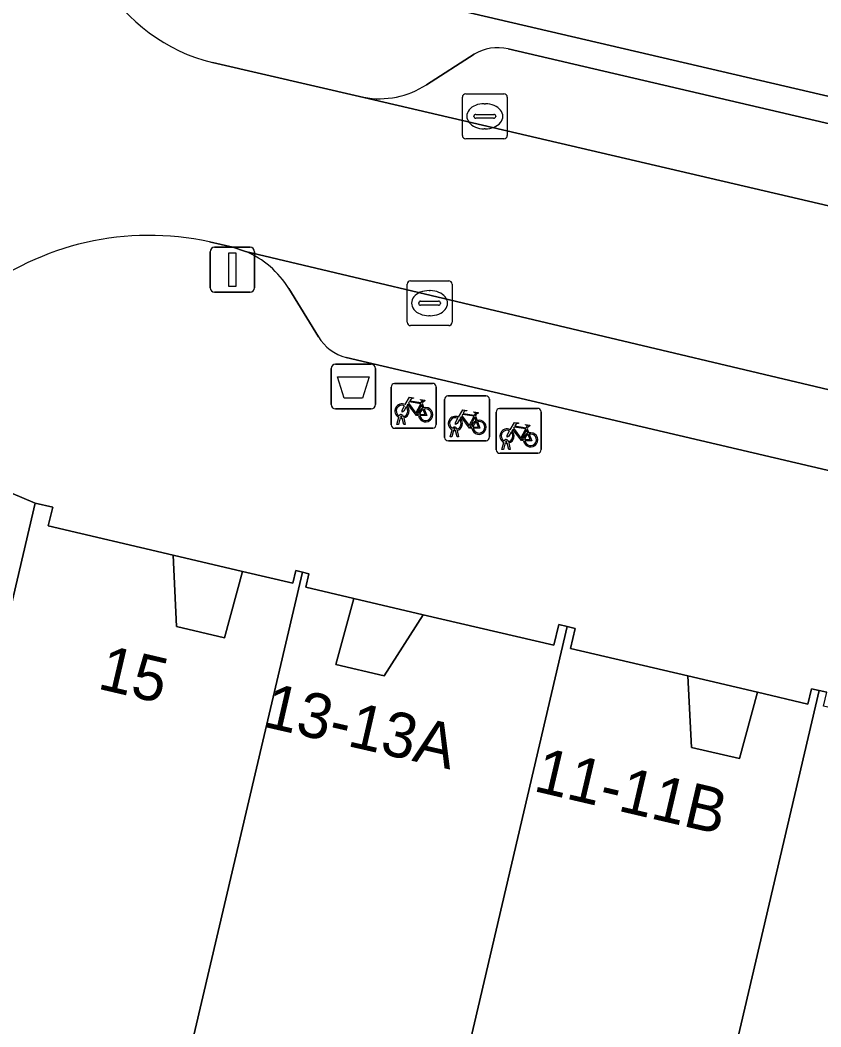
# Model space of a CAD drawing. Extents: x 163683 to 164494, y 382709 to 383872.
# Drawn here: x 163913.7 to 163931.55, y 383299.28 to 383321.71 of the extents above; entities that cross this region are included whole.
import ezdxf

# ---------------------------------------------------------------- set-up
doc = ezdxf.new("R2010")
doc.units = 0
for name, color, linetype in [('IMGEO_Afvalbak', 7, 'Continuous'), ('IMGEO_Erf', 7, 'Continuous'), ('IMGEO_Fietsenrek', 7, 'Continuous'), ('IMGEO_Groenvoorziening', 7, 'Continuous'), ('IMGEO_Kolk', 7, 'Continuous'), ('IMGEO_Lichtmast', 7, 'Continuous'), ('IMGEO_Pand', 7, 'Continuous'), ('IMGEO_Pand_nummerreeks', 7, 'Continuous'), ('IMGEO_Pand_overbouw', 7, 'Continuous'), ('IMGEO_Parkeervlak_open', 7, 'Continuous'), ('IMGEO_Rijbaan_lokaal_open', 7, 'Continuous'), ('IMGEO_Voetpad_open', 7, 'Continuous')]:
    doc.layers.add(name, color=color, linetype=linetype)

msp = doc.modelspace()

# ---------------------------------------------------------------- linework, layer by layer
at = {"layer": 'IMGEO_Afvalbak'}
for p, q in [((163920.732, 383314.047), (163921.522, 383314.047)), ((163921.522, 383314.047), (163920.732, 383314.047)), ((163920.632, 383313.147), (163920.632, 383313.947)), ((163920.632, 383313.947), (163920.632, 383313.147)), ((163921.622, 383313.947), (163921.622, 383313.147)), ((163921.622, 383313.147), (163921.622, 383313.947)), ((163921.522, 383313.047), (163920.732, 383313.047)), ((163920.732, 383313.047), (163921.522, 383313.047))]:
    msp.add_line(p, q, dxfattribs=at)
msp.add_lwpolyline([(163920.775, 383313.761), (163921.479, 383313.761), (163921.33, 383313.291), (163920.924, 383313.291), (163920.775, 383313.761)], dxfattribs=at)
for centre, start, end in [((163920.732, 383313.947), 90, 180), ((163920.732, 383313.947), 90, 180), ((163921.522, 383313.947), 0, 90), ((163921.522, 383313.947), 360, 90), ((163920.732, 383313.147), 180, 270), ((163920.732, 383313.147), 180, 270), ((163921.522, 383313.147), 270, 0), ((163921.522, 383313.147), 270, 0)]:
    msp.add_arc(centre, 0.1, start, end, dxfattribs=at)
at = {"layer": 'IMGEO_Erf'}
for points in [[(163917.11, 383309.79), (163917.188, 383308.2), (163918.26, 383307.949), (163918.659, 383309.428)], [(163921.138, 383308.825), (163920.741, 383307.353), (163921.813, 383307.102), (163922.685, 383308.463)], [(163928.584, 383307.097), (163928.662, 383305.506), (163929.734, 383305.255), (163930.133, 383306.734)]]:
    msp.add_lwpolyline(points, close=True, dxfattribs=at)
at = {"layer": 'IMGEO_Fietsenrek'}
for p, q in [((163922.048, 383313.618), (163922.889, 383313.618)), ((163922.889, 383313.618), (163922.048, 383313.618)), ((163921.973, 383312.693), (163921.973, 383313.534)), ((163921.973, 383313.534), (163921.973, 383312.693)), ((163922.973, 383313.543), (163922.973, 383312.702)), ((163922.973, 383312.702), (163922.973, 383313.543)), ((163923.236, 383313.339), (163924.077, 383313.339)), ((163924.077, 383313.339), (163923.236, 383313.339)), ((163922.66, 383313.167), (163922.696, 383313.072)), ((163923.161, 383312.414), (163923.161, 383313.255)), ((163923.161, 383313.255), (163923.161, 383312.414)), ((163924.161, 383313.264), (163924.161, 383312.423)), ((163924.161, 383312.423), (163924.161, 383313.264)), ((163922.242, 383312.885), (163922.243, 383312.878)), ((163923.848, 383312.888), (163923.884, 383312.793)), ((163924.313, 383312.134), (163924.313, 383312.975)), ((163924.313, 383312.975), (163924.313, 383312.134)), ((163924.388, 383313.059), (163925.229, 383313.059)), ((163925.229, 383313.059), (163924.388, 383313.059)), ((163925.313, 383312.984), (163925.313, 383312.143)), ((163925.313, 383312.143), (163925.313, 383312.984)), ((163922.1, 383312.702), (163922.139, 383312.862)), ((163922.134, 383312.702), (163922.1, 383312.702)), ((163922.169, 383312.85), (163922.134, 383312.702)), ((163922.211, 383312.874), (163922.21, 383312.878)), ((163922.252, 383312.702), (163922.218, 383312.844)), ((163922.25, 383312.848), (163922.285, 383312.702)), ((163922.285, 383312.702), (163922.252, 383312.702)), ((163922.898, 383312.618), (163922.057, 383312.618)), ((163922.057, 383312.618), (163922.898, 383312.618)), ((163923.288, 383312.423), (163923.327, 383312.583)), ((163923.357, 383312.571), (163923.322, 383312.423)), ((163923.399, 383312.595), (163923.398, 383312.599)), ((163923.44, 383312.423), (163923.406, 383312.565)), ((163923.43, 383312.606), (163923.431, 383312.599)), ((163923.438, 383312.569), (163923.473, 383312.423)), ((163925, 383312.608), (163925.036, 383312.513)), ((163924.086, 383312.339), (163923.245, 383312.339)), ((163923.245, 383312.339), (163924.086, 383312.339)), ((163923.322, 383312.423), (163923.288, 383312.423)), ((163923.473, 383312.423), (163923.44, 383312.423)), ((163924.44, 383312.143), (163924.479, 383312.303)), ((163924.509, 383312.291), (163924.474, 383312.143)), ((163924.551, 383312.315), (163924.55, 383312.319)), ((163924.592, 383312.143), (163924.558, 383312.285)), ((163924.582, 383312.326), (163924.583, 383312.319)), ((163924.59, 383312.289), (163924.625, 383312.143)), ((163925.238, 383312.059), (163924.397, 383312.059)), ((163924.397, 383312.059), (163925.238, 383312.059)), ((163924.474, 383312.143), (163924.44, 383312.143)), ((163924.625, 383312.143), (163924.592, 383312.143))]:
    msp.add_line(p, q, dxfattribs=at)
for points in [[(163922.307, 383313.092), (163922.255, 383313.002), (163922.215, 383312.977), (163922.216, 383313.024), (163922.271, 383313.118)], [(163922.286, 383313.144), (163922.381, 383313.308), (163922.467, 383313.294), (163922.469, 383313.285), (163922.413, 383313.274), (163922.386, 383313.229), (163922.642, 383313.188)], [(163922.582, 383312.9), (163922.532, 383312.9), (163922.341, 383313.151), (163922.322, 383313.119)], [(163922.629, 383313.163), (163922.372, 383313.204), (163922.355, 383313.175), (163922.522, 383312.955), (163922.629, 383313.163)], [(163922.677, 383313.065), (163922.647, 383313.142), (163922.538, 383312.924), (163922.581, 383312.924)], [(163922.642, 383313.188), (163922.667, 383313.237), (163922.661, 383313.241), (163922.638, 383313.245), (163922.626, 383313.252), (163922.625, 383313.255), (163922.627, 383313.26), (163922.722, 383313.245), (163922.724, 383313.235), (163922.714, 383313.222), (163922.702, 383313.216), (163922.688, 383313.222), (163922.66, 383313.167)], [(163922.611, 383312.924), (163922.731, 383312.923), (163922.687, 383313.037)], [(163922.707, 383313.044), (163922.762, 383312.899), (163922.612, 383312.899)], [(163923.474, 383312.865), (163923.569, 383313.029), (163923.655, 383313.015), (163923.657, 383313.006), (163923.601, 383312.995), (163923.574, 383312.95), (163923.83, 383312.909)], [(163923.817, 383312.884), (163923.56, 383312.925), (163923.543, 383312.896), (163923.71, 383312.676), (163923.817, 383312.884)], [(163923.83, 383312.909), (163923.855, 383312.958), (163923.849, 383312.962), (163923.826, 383312.966), (163923.814, 383312.973), (163923.813, 383312.976), (163923.815, 383312.981), (163923.91, 383312.966), (163923.912, 383312.956), (163923.902, 383312.943), (163923.89, 383312.937), (163923.876, 383312.943), (163923.848, 383312.888)], [(163923.495, 383312.813), (163923.443, 383312.723), (163923.403, 383312.698), (163923.404, 383312.745), (163923.459, 383312.839)], [(163923.77, 383312.621), (163923.72, 383312.621), (163923.529, 383312.872), (163923.51, 383312.84)], [(163923.865, 383312.786), (163923.835, 383312.863), (163923.726, 383312.645), (163923.769, 383312.645)], [(163923.799, 383312.645), (163923.919, 383312.644), (163923.875, 383312.758)], [(163923.895, 383312.765), (163923.95, 383312.62), (163923.8, 383312.62)], [(163924.626, 383312.585), (163924.721, 383312.749), (163924.807, 383312.735), (163924.809, 383312.726), (163924.753, 383312.715), (163924.726, 383312.67), (163924.982, 383312.629)], [(163924.982, 383312.629), (163925.007, 383312.678), (163925.001, 383312.682), (163924.978, 383312.686), (163924.966, 383312.693), (163924.965, 383312.696), (163924.967, 383312.701), (163925.062, 383312.686), (163925.064, 383312.676), (163925.054, 383312.663), (163925.042, 383312.657), (163925.028, 383312.663), (163925, 383312.608)], [(163924.647, 383312.533), (163924.595, 383312.443), (163924.555, 383312.418), (163924.556, 383312.465), (163924.611, 383312.559)], [(163924.922, 383312.341), (163924.872, 383312.341), (163924.681, 383312.592), (163924.662, 383312.56)], [(163924.969, 383312.604), (163924.712, 383312.645), (163924.695, 383312.616), (163924.862, 383312.396), (163924.969, 383312.604)], [(163925.017, 383312.506), (163924.987, 383312.583), (163924.878, 383312.365), (163924.921, 383312.365)], [(163924.951, 383312.365), (163925.071, 383312.364), (163925.027, 383312.478)], [(163925.047, 383312.485), (163925.102, 383312.34), (163924.952, 383312.34)]]:
    msp.add_lwpolyline(points, dxfattribs=at)
for centre, radius, start, end in [((163922.051, 383313.54), 0.0779, 92.4484, 184.2845), ((163922.051, 383313.54), 0.0779, 92.4484, 184.2845), ((163922.895, 383313.54), 0.0779, 2.4484, 94.2845), ((163922.895, 383313.54), 0.0779, 2.4484, 94.2845), ((163923.239, 383313.261), 0.0779, 92.4484, 184.2845), ((163923.239, 383313.261), 0.0779, 92.4484, 184.2845), ((163924.083, 383313.261), 0.0779, 2.4484, 94.2845), ((163924.083, 383313.261), 0.0779, 2.4484, 94.2845), ((163922.213, 383313.003), 0.159, 62.6766, 242.1369), ((163922.213, 383313.003), 0.129, 63.3192, 238.903), ((163922.213, 383313.003), 0.159, 283.5766, 46.6042), ((163922.193, 383312.874), 0.0499, 12.8025, 158.6934), ((163922.193, 383312.874), 0.0174, 12.8025, 163.4502), ((163922.213, 383313.003), 0.129, 253.415, 269.0204), ((163922.213, 383313.003), 0.129, 283.6043, 43.4302), ((163922.74, 383312.919), 0.159, 113.3408, 178.3217), ((163922.74, 383312.919), 0.159, 187.0065, 105.7708), ((163922.74, 383312.919), 0.129, 113.923, 177.9556), ((163922.74, 383312.919), 0.129, 188.6715, 104.5883), ((163923.401, 383312.724), 0.159, 62.6766, 242.1369), ((163924.391, 383312.981), 0.0779, 92.4484, 184.2845), ((163924.391, 383312.981), 0.0779, 92.4484, 184.2845), ((163925.235, 383312.981), 0.0779, 2.4484, 94.2845), ((163925.235, 383312.981), 0.0779, 2.4484, 94.2845), ((163922.051, 383312.696), 0.0779, 182.4484, 274.2845), ((163922.051, 383312.696), 0.0779, 182.4484, 274.2845), ((163922.213, 383313.003), 0.159, 253.9967, 271.7867), ((163922.895, 383312.696), 0.0779, 272.4484, 4.2845), ((163922.895, 383312.696), 0.0779, 272.4484, 4.2845), ((163923.401, 383312.724), 0.129, 63.3192, 238.903), ((163923.401, 383312.724), 0.129, 283.6043, 43.4302), ((163923.401, 383312.724), 0.159, 283.5766, 46.6042), ((163923.928, 383312.64), 0.159, 113.3408, 178.3217), ((163923.928, 383312.64), 0.159, 187.0065, 105.7708), ((163923.928, 383312.64), 0.129, 113.923, 177.9556), ((163923.928, 383312.64), 0.129, 188.6715, 104.5883), ((163923.381, 383312.595), 0.0499, 12.8025, 158.6934), ((163923.401, 383312.724), 0.159, 253.9967, 271.7867), ((163923.381, 383312.595), 0.0174, 12.8025, 163.4502), ((163923.401, 383312.724), 0.129, 253.415, 269.0204), ((163924.553, 383312.444), 0.159, 62.6766, 242.1369), ((163924.553, 383312.444), 0.129, 63.3192, 238.903), ((163924.553, 383312.444), 0.129, 283.6043, 43.4302), ((163924.553, 383312.444), 0.159, 283.5766, 46.6042), ((163925.08, 383312.36), 0.159, 113.3408, 178.3217), ((163925.08, 383312.36), 0.159, 187.0065, 105.7708), ((163925.08, 383312.36), 0.129, 113.923, 177.9556), ((163925.08, 383312.36), 0.129, 188.6715, 104.5883), ((163923.239, 383312.417), 0.0779, 182.4484, 274.2845), ((163923.239, 383312.417), 0.0779, 182.4484, 274.2845), ((163924.083, 383312.417), 0.0779, 272.4484, 4.2845), ((163924.083, 383312.417), 0.0779, 272.4484, 4.2845), ((163924.533, 383312.315), 0.0499, 12.8025, 158.6934), ((163924.553, 383312.444), 0.159, 253.9967, 271.7867), ((163924.533, 383312.315), 0.0174, 12.8025, 163.4502), ((163924.553, 383312.444), 0.129, 253.415, 269.0204), ((163924.391, 383312.137), 0.0779, 182.4484, 274.2845), ((163924.391, 383312.137), 0.0779, 182.4484, 274.2845), ((163925.235, 383312.137), 0.0779, 272.4484, 4.2845), ((163925.235, 383312.137), 0.0779, 272.4484, 4.2845)]:
    msp.add_arc(centre, radius, start, end, dxfattribs=at)
at = {"layer": 'IMGEO_Groenvoorziening'}
msp.add_lwpolyline([(163958.888, 383323.146), (163925.426, 383330.947), (163923.281, 383321.977), (163956.93, 383314.14)], close=True, dxfattribs=at)
at = {"layer": 'IMGEO_Kolk'}
for p, q in [((163923.632, 383320.07), (163924.484, 383320.07)), ((163923.557, 383319.144), (163923.557, 383319.996)), ((163924.045, 383319.85), (163924.07, 383319.85)), ((163924.558, 383319.996), (163924.558, 383319.144)), ((163923.859, 383319.613), (163924.257, 383319.613)), ((163923.816, 383319.564), (163923.816, 383319.576)), ((163924.254, 383319.527), (163923.856, 383319.527)), ((163924.3, 383319.576), (163924.3, 383319.564)), ((163924.068, 383319.29), (163924.043, 383319.29)), ((163924.484, 383319.07), (163923.632, 383319.07)), ((163922.326, 383314.979), (163922.326, 383315.831)), ((163922.401, 383315.905), (163923.253, 383315.905)), ((163923.327, 383315.831), (163923.327, 383314.979)), ((163922.814, 383315.685), (163922.839, 383315.685)), ((163922.585, 383315.399), (163922.585, 383315.411)), ((163923.023, 383315.362), (163922.625, 383315.362)), ((163922.628, 383315.448), (163923.026, 383315.448)), ((163923.069, 383315.411), (163923.069, 383315.399)), ((163922.837, 383315.125), (163922.812, 383315.125)), ((163923.253, 383314.905), (163922.401, 383314.905))]:
    msp.add_line(p, q, dxfattribs=at)
for points in [[(163923.632, 383320.07), (163924.484, 383320.07)], [(163923.557, 383319.144), (163923.557, 383319.996)], [(163924.558, 383319.996), (163924.558, 383319.144)], [(163924.484, 383319.07), (163923.632, 383319.07)], [(163922.326, 383314.979), (163922.326, 383315.831)], [(163922.401, 383315.905), (163923.253, 383315.905)], [(163923.327, 383315.831), (163923.327, 383314.979)], [(163923.253, 383314.905), (163922.401, 383314.905)]]:
    msp.add_lwpolyline(points, dxfattribs=at)
for centre, radius, start, end in [((163923.634, 383319.994), 0.0765, 91.552, 178.448), ((163923.634, 383319.994), 0.0765, 91.552, 178.448), ((163924.482, 383319.994), 0.0765, 1.552, 88.448), ((163924.482, 383319.994), 0.0765, 1.552, 88.448), ((163923.856, 383319.573), 0.0403, 85.8775, 175.7526), ((163924.261, 383319.575), 0.0386, 1.7309, 96.639), ((163923.853, 383319.563), 0.0366, 178.938, 274.7102), ((163924.257, 383319.57), 0.043, 264.8664, 352.4533), ((163923.634, 383319.146), 0.0765, 181.552, 268.448), ((163923.634, 383319.146), 0.0765, 181.552, 268.448), ((163924.482, 383319.146), 0.0765, 271.552, 358.448), ((163924.482, 383319.146), 0.0765, 271.552, 358.448), ((163922.403, 383315.829), 0.0765, 91.552, 178.448), ((163922.403, 383315.829), 0.0765, 91.552, 178.448), ((163923.251, 383315.829), 0.0765, 1.552, 88.448), ((163923.251, 383315.829), 0.0765, 1.552, 88.448), ((163922.625, 383315.408), 0.0403, 85.8775, 175.7526), ((163922.622, 383315.398), 0.0366, 178.938, 274.7102), ((163923.026, 383315.405), 0.043, 264.8664, 352.4533), ((163923.03, 383315.41), 0.0386, 1.7309, 96.639), ((163922.403, 383314.981), 0.0765, 181.552, 268.448), ((163922.403, 383314.981), 0.0765, 181.552, 268.448), ((163923.251, 383314.981), 0.0765, 271.552, 358.448), ((163923.251, 383314.981), 0.0765, 271.552, 358.448)]:
    msp.add_arc(centre, radius, start, end, dxfattribs=at)
for centre, major_axis, ratio, start_param, end_param in [((163924.044, 383319.57), (-0.387, 0.002), 0.722429, 4.712389, 7.853982), ((163924.069, 383319.57), (-0.39, 0.002), 0.717154, 1.570796, 4.712389), ((163922.813, 383315.405), (-0.387, 0.002), 0.722429, 4.712389, 7.853982), ((163922.838, 383315.405), (-0.39, 0.002), 0.717154, 1.570796, 4.712389)]:
    msp.add_ellipse(centre, major_axis=major_axis, ratio=ratio, start_param=start_param, end_param=end_param, dxfattribs=at)
at = {"layer": 'IMGEO_Lichtmast'}
for p, q in [((163917.937, 383315.75), (163917.937, 383316.55)), ((163917.937, 383316.55), (163917.937, 383315.75)), ((163918.037, 383316.65), (163918.827, 383316.65)), ((163918.827, 383316.65), (163918.037, 383316.65)), ((163918.927, 383316.55), (163918.927, 383315.75)), ((163918.927, 383315.75), (163918.927, 383316.55)), ((163918.827, 383315.65), (163918.037, 383315.65)), ((163918.037, 383315.65), (163918.827, 383315.65))]:
    msp.add_line(p, q, dxfattribs=at)
msp.add_lwpolyline([(163918.357, 383316.525), (163918.507, 383316.525), (163918.507, 383315.775), (163918.357, 383315.775), (163918.357, 383316.525)], dxfattribs=at)
for centre, start, end in [((163918.037, 383316.55), 90, 180), ((163918.037, 383316.55), 90, 180), ((163918.827, 383316.55), 0, 90), ((163918.827, 383316.55), 360, 90), ((163918.037, 383315.75), 180, 270), ((163918.037, 383315.75), 180, 270), ((163918.827, 383315.75), 270, 0), ((163918.827, 383315.75), 270, 0)]:
    msp.add_arc(centre, 0.1, start, end, dxfattribs=at)
at = {"layer": 'IMGEO_Pand'}
for points in [[(163919.992, 383309.41), (163919.844, 383309.445), (163919.779, 383309.165), (163918.659, 383309.428), (163918.26, 383307.949), (163917.188, 383308.2), (163917.11, 383309.79), (163914.331, 383310.441), (163914.429, 383310.858), (163914.037, 383310.949), (163909.371, 383291.025), (163915.35, 383289.625)], [(163919.992, 383309.41), (163915.35, 383289.625), (163921.225, 383288.249), (163925.89, 383308.199), (163925.705, 383308.242), (163925.597, 383307.78), (163922.685, 383308.463), (163921.813, 383307.102), (163920.741, 383307.353), (163921.138, 383308.825), (163920.07, 383309.075), (163920.14, 383309.376)], [(163925.89, 383308.199), (163921.225, 383288.249), (163926.863, 383286.929), (163931.508, 383306.773), (163931.333, 383306.814), (163931.253, 383306.471), (163930.133, 383306.734), (163929.734, 383305.255), (163928.662, 383305.506), (163928.584, 383307.097), (163925.968, 383307.709), (163926.073, 383308.156)], [(163937.37, 383305.52), (163937.207, 383305.558), (163937.108, 383305.136), (163934.192, 383305.819), (163933.287, 383304.408), (163932.215, 383304.659), (163932.627, 383306.186), (163931.607, 383306.425), (163931.679, 383306.733), (163931.508, 383306.773), (163926.863, 383286.929), (163932.687, 383285.565)]]:
    msp.add_lwpolyline(points, close=True, dxfattribs=at)
at = {"layer": 'IMGEO_Pand_overbouw'}
for points in [[(163918.659, 383309.428), (163917.11, 383309.79), (163917.188, 383308.2), (163918.26, 383307.949)], [(163922.685, 383308.463), (163921.138, 383308.825), (163920.741, 383307.353), (163921.813, 383307.102)], [(163930.133, 383306.734), (163928.584, 383307.097), (163928.662, 383305.506), (163929.734, 383305.255)]]:
    msp.add_lwpolyline(points, close=True, dxfattribs=at)
at = {"layer": 'IMGEO_Parkeervlak_open'}
for points in [[(163956.743, 383313.562), (163924.575, 383321.071)], [(163923.819, 383320.952), (163922.757, 383320.273)], [(163921.363, 383319.992), (163959.117, 383311.184)], [(163963.348, 383306.111), (163938.848, 383311.785), (163918.723, 383316.558)], [(163919.69, 383315.733), (163920.349, 383314.653)], [(163920.968, 383314.195), (163959.97, 383305.061)]]:
    msp.add_lwpolyline(points, dxfattribs=at)
for centre, radius, start, end in [((163924.34, 383320.103), 0.996, 76.3495, 121.5413), ((163921.709, 383321.872), 1.911, 259.5561, 303.2376), ((163917.919, 383314.636), 2.084, 31.7703, 67.2911), ((163921.25, 383315.224), 1.067, 212.3449, 254.6594)]:
    msp.add_arc(centre, radius, start, end, dxfattribs=at)
at = {"layer": 'IMGEO_Rijbaan_lokaal_open'}
for points in [[(163962.686, 383310.374), (163959.117, 383311.184), (163921.363, 383319.992), (163917.989, 383320.767)], [(163917.92, 383316.772), (163918.445, 383316.651), (163918.723, 383316.558), (163938.848, 383311.785), (163963.348, 383306.111), (163974.919, 383303.713)]]:
    msp.add_lwpolyline(points, dxfattribs=at)
for centre, radius, start, end in [((163918.944, 383324.628), 3.978, 165.8912, 256.113), ((163916.576, 383310.604), 6.312, 77.7085, 127.9635)]:
    msp.add_arc(centre, radius, start, end, dxfattribs=at)
at = {"layer": 'IMGEO_Voetpad_open'}
msp.add_lwpolyline([(163964.368, 383312.408), (163956.93, 383314.14), (163923.281, 383321.977), (163917.485, 383323.326), (163919.109, 383330.505), (163921.536, 383331.854), (163925.426, 383330.947), (163958.888, 383323.146), (163966.468, 383321.378)], close=True, dxfattribs=at)
for points in [[(163924.575, 383321.071), (163956.743, 383313.562)], [(163917.989, 383320.767), (163921.363, 383319.992)], [(163922.757, 383320.273), (163923.819, 383320.952)], [(163918.723, 383316.558), (163918.445, 383316.651), (163917.92, 383316.772)], [(163920.349, 383314.653), (163919.69, 383315.733)], [(163959.97, 383305.061), (163920.968, 383314.195)], [(163914.037, 383310.949), (163910.534, 383312.436), (163909.47, 383308.243), (163909.421, 383307.953)], [(163910.534, 383312.436), (163914.037, 383310.949), (163914.429, 383310.858), (163914.331, 383310.441), (163917.11, 383309.79), (163918.659, 383309.428), (163919.779, 383309.165), (163919.844, 383309.445), (163919.992, 383309.41), (163920.14, 383309.376), (163920.07, 383309.075), (163921.138, 383308.825), (163922.685, 383308.463), (163925.597, 383307.78), (163925.705, 383308.242), (163925.89, 383308.199), (163926.073, 383308.156), (163925.968, 383307.709), (163928.584, 383307.097), (163930.133, 383306.734), (163931.253, 383306.471), (163931.333, 383306.814), (163931.508, 383306.773), (163931.679, 383306.733)], [(163875.48, 383176.702), (163875.382, 383176.327), (163878.767, 383175.585), (163879.499, 383178.388), (163891.71, 383225.163), (163892.316, 383227.481), (163901.514, 383262.715), (163901.829, 383263.92), (163902.588, 383266.869), (163903.346, 383269.818), (163904.105, 383272.767), (163904.863, 383275.717), (163905.622, 383278.666), (163906.38, 383281.615), (163907.139, 383284.564), (163908.783, 383291.109), (163909.371, 383291.025), (163914.037, 383310.949)]]:
    msp.add_lwpolyline(points, dxfattribs=at)
for centre, radius, start, end in [((163918.944, 383324.628), 3.978, 165.8912, 256.113), ((163924.34, 383320.103), 0.996, 76.3495, 121.5413), ((163921.709, 383321.872), 1.911, 259.5561, 303.2376), ((163916.576, 383310.604), 6.312, 77.7085, 127.9635), ((163917.919, 383314.636), 2.084, 31.7703, 67.2911), ((163921.25, 383315.224), 1.067, 212.3449, 254.6594)]:
    msp.add_arc(centre, radius, start, end, dxfattribs=at)

# ---------------------------------------------------------------- texts
at = {"layer": 'IMGEO_Pand_nummerreeks'}
for s, rotation, p in [('15', 346.8157, (163915.402, 383306.821)), ('13-13A', 347.0574, (163919.083, 383305.976)), ('11-11B', 346.8163, (163925.115, 383304.54))]:
    msp.add_text(s, height=1, rotation=rotation, dxfattribs=at).set_placement(p)

doc.saveas('drawing.dxf')
